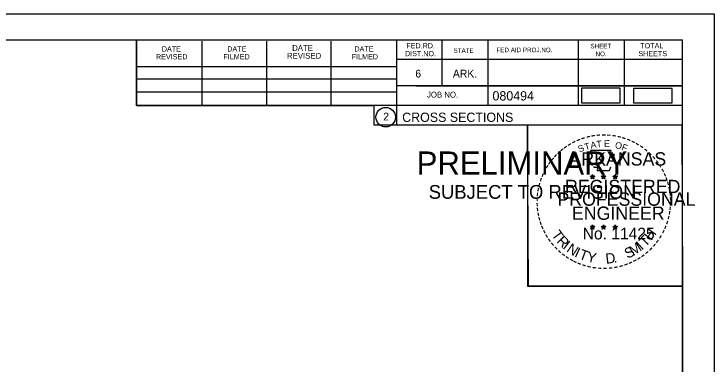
# Model space of a CAD drawing. Extents: x 1376273 to 1384221, y 378927 to 384592.
# Drawn here: x 1380615.3 to 1380720.8, y 383045.8 to 383098.6 of the extents above; entities that cross this region are included whole.
import ezdxf

# ---------------------------------------------------------------- set-up
doc = ezdxf.new("R2010")
doc.units = 0
for name, color, linetype in [('R_Border', 7, 'Continuous'), ('R_Border PE', 7, 'Continuous'), ('R_Border Prem', 7, 'Continuous'), ('R_Drive', 7, 'Continuous'), ('R_No Plot', 7, 'Continuous')]:
    doc.layers.add(name, color=color, linetype=linetype)

msp = doc.modelspace()

# ---------------------------------------------------------------- linework, layer by layer
at = {"layer": 'R_Border'}
for p, q in [((1380399.84, 383094.67), (1380716.02, 383094.67)), ((1380633.76, 383084.79), (1380633.76, 383094.67)), ((1380643.62, 383084.79), (1380643.62, 383094.47)), ((1380653.38, 383084.79), (1380653.38, 383094.47)), ((1380663.06, 383084.79), (1380663.06, 383094.47)), ((1380672.92, 383094.67), (1380672.92, 383081.87)), ((1380679.76, 383094.67), (1380679.76, 383087.73)), ((1380686.7, 383094.67), (1380686.7, 383084.79)), ((1380700.28, 383094.67), (1380700.28, 383084.79)), ((1380707.22, 383094.67), (1380707.22, 383084.79)), ((1380716.02, 382889.21), (1380716.02, 383094.67)), ((1380716.02, 383091.73), (1380672.92, 383091.73)), ((1380716.02, 383091.75), (1380716.02, 383091.75)), ((1380633.76, 383090.65), (1380672.92, 383090.65)), ((1380633.76, 383088.79), (1380672.92, 383088.79)), ((1380716.02, 383087.73), (1380672.92, 383087.73)), ((1380675.88, 383087.73), (1380716.02, 383087.73)), ((1380633.76, 383084.79), (1380633.76, 383086.85)), ((1380633.76, 383086.85), (1380672.92, 383086.85)), ((1380716.02, 383084.79), (1380633.76, 383084.79)), ((1380672.92, 383081.87), (1380716.02, 383081.87))]:
    msp.add_line(p, q, dxfattribs=at)
msp.add_circle((1380671.3, 383083.01), 1.47, dxfattribs=at)
at = {"layer": 'R_Border PE'}
for p, q in [((1380702.1, 383074.13), (1380702.45, 383074.02)), ((1380702.1, 383074.13), (1380702.36, 383074.08)), ((1380702.1, 383074.13), (1380702.34, 383074.01)), ((1380702.24, 383073.72), (1380702.45, 383074.02)), ((1380702.24, 383073.72), (1380702.36, 383073.96)), ((1380702.24, 383073.72), (1380702.45, 383073.94)), ((1380702.45, 383074.38), (1380702.41, 383074.13)), ((1380702.45, 383074.02), (1380702.45, 383074.38)), ((1380702.45, 383074.38), (1380702.5, 383074.13)), ((1380702.8, 383074.13), (1380702.45, 383074.02)), ((1380702.66, 383073.72), (1380702.45, 383074.02)), ((1380702.66, 383073.72), (1380702.45, 383073.93)), ((1380702.8, 383074.13), (1380702.51, 383074.08)), ((1380702.66, 383073.72), (1380702.53, 383074.01)), ((1380702.8, 383074.13), (1380702.59, 383074.03)), ((1380703.77, 383074.13), (1380704.12, 383074.02)), ((1380703.77, 383074.13), (1380704.03, 383074.08)), ((1380703.77, 383074.13), (1380704.01, 383074.01)), ((1380703.91, 383073.72), (1380704.12, 383074.02)), ((1380703.91, 383073.72), (1380704.03, 383073.96)), ((1380703.91, 383073.72), (1380704.12, 383073.94)), ((1380704.12, 383074.38), (1380704.08, 383074.13)), ((1380704.12, 383074.02), (1380704.12, 383074.38)), ((1380704.12, 383074.38), (1380704.17, 383074.13)), ((1380704.47, 383074.13), (1380704.12, 383074.02)), ((1380704.33, 383073.72), (1380704.12, 383074.02)), ((1380704.33, 383073.72), (1380704.12, 383073.93)), ((1380704.47, 383074.13), (1380704.18, 383074.08)), ((1380704.33, 383073.72), (1380704.2, 383074.01)), ((1380704.47, 383074.13), (1380704.26, 383074.03)), ((1380705.54, 383074.12), (1380705.89, 383074)), ((1380705.54, 383074.12), (1380705.79, 383074.07)), ((1380705.54, 383074.12), (1380705.77, 383073.99)), ((1380705.67, 383073.71), (1380705.89, 383074)), ((1380705.67, 383073.71), (1380705.8, 383073.95)), ((1380705.67, 383073.71), (1380705.88, 383073.92)), ((1380705.89, 383074.37), (1380705.84, 383074.12)), ((1380706.1, 383073.71), (1380705.88, 383073.92)), ((1380705.89, 383074), (1380705.89, 383074.37)), ((1380705.89, 383074.37), (1380705.93, 383074.12)), ((1380706.23, 383074.12), (1380705.89, 383074)), ((1380706.1, 383073.71), (1380705.89, 383074)), ((1380706.23, 383074.12), (1380705.95, 383074.07)), ((1380706.1, 383073.71), (1380705.96, 383074)), ((1380706.23, 383074.12), (1380706.03, 383074.01)), ((1380702.1, 383066.55), (1380702.45, 383066.44)), ((1380702.1, 383066.55), (1380702.35, 383066.51)), ((1380702.1, 383066.55), (1380702.34, 383066.43)), ((1380702.23, 383066.15), (1380702.45, 383066.44)), ((1380702.23, 383066.15), (1380702.36, 383066.39)), ((1380702.23, 383066.15), (1380702.45, 383066.36)), ((1380702.45, 383066.81), (1380702.41, 383066.56)), ((1380702.45, 383066.44), (1380702.45, 383066.81)), ((1380702.45, 383066.81), (1380702.5, 383066.56)), ((1380702.79, 383066.55), (1380702.45, 383066.44)), ((1380702.66, 383066.15), (1380702.45, 383066.44)), ((1380702.66, 383066.15), (1380702.45, 383066.36)), ((1380702.79, 383066.55), (1380702.51, 383066.51)), ((1380702.66, 383066.15), (1380702.52, 383066.44)), ((1380702.79, 383066.55), (1380702.59, 383066.45)), ((1380703.77, 383066.55), (1380704.12, 383066.44)), ((1380703.77, 383066.55), (1380704.02, 383066.51)), ((1380703.77, 383066.55), (1380704, 383066.43)), ((1380703.9, 383066.15), (1380704.12, 383066.44)), ((1380703.9, 383066.15), (1380704.03, 383066.39)), ((1380703.9, 383066.15), (1380704.11, 383066.36)), ((1380704.12, 383066.81), (1380704.08, 383066.56)), ((1380704.33, 383066.15), (1380704.11, 383066.36)), ((1380704.12, 383066.44), (1380704.12, 383066.81)), ((1380704.12, 383066.81), (1380704.17, 383066.56)), ((1380704.46, 383066.55), (1380704.12, 383066.44)), ((1380704.33, 383066.15), (1380704.12, 383066.44)), ((1380704.46, 383066.55), (1380704.18, 383066.51)), ((1380704.33, 383066.15), (1380704.19, 383066.44)), ((1380704.46, 383066.55), (1380704.26, 383066.45)), ((1380705.53, 383066.54), (1380705.88, 383066.43)), ((1380705.53, 383066.54), (1380705.79, 383066.5)), ((1380705.53, 383066.54), (1380705.77, 383066.42)), ((1380705.67, 383066.14), (1380705.88, 383066.43)), ((1380705.67, 383066.14), (1380705.79, 383066.38)), ((1380705.88, 383066.8), (1380705.84, 383066.55)), ((1380705.88, 383066.43), (1380705.88, 383066.8)), ((1380705.88, 383066.8), (1380705.93, 383066.55)), ((1380706.23, 383066.54), (1380705.88, 383066.43)), ((1380706.1, 383066.14), (1380705.88, 383066.43)), ((1380706.23, 383066.54), (1380705.94, 383066.5)), ((1380706.1, 383066.14), (1380705.96, 383066.43)), ((1380706.23, 383066.54), (1380706.03, 383066.44)), ((1380705.67, 383066.14), (1380705.88, 383066.35)), ((1380706.1, 383066.14), (1380705.88, 383066.35))]:
    msp.add_line(p, q, dxfattribs=at)
for points in [[(1380702.14, 383078.01), (1380702.41, 383077.18)], [(1380705.65, 383077.08), (1380705.8, 383077.37), (1380705.11, 383077.34), (1380705.26, 383078.01), (1380702.14, 383078.01)], [(1380702.64, 383075.58), (1380702.64, 383075.5), (1380703.2, 383075.48), (1380703.14, 383075), (1380705.01, 383075), (1380705.22, 383075.54)], [(1380702.45, 383074.38), (1380702.66, 383073.72), (1380702.1, 383074.13), (1380702.8, 383074.13), (1380702.24, 383073.72), (1380702.45, 383074.38)], [(1380704.12, 383074.38), (1380704.33, 383073.72), (1380703.77, 383074.13), (1380704.47, 383074.13), (1380703.91, 383073.72), (1380704.12, 383074.38)], [(1380705.89, 383074.37), (1380706.1, 383073.71), (1380705.54, 383074.12), (1380706.23, 383074.12), (1380705.67, 383073.71), (1380705.89, 383074.37)], [(1380702.45, 383066.81), (1380702.66, 383066.15), (1380702.1, 383066.55), (1380702.79, 383066.55), (1380702.23, 383066.15), (1380702.45, 383066.81)], [(1380704.12, 383066.81), (1380704.33, 383066.15), (1380703.77, 383066.55), (1380704.46, 383066.55), (1380703.9, 383066.15), (1380704.12, 383066.81)], [(1380705.88, 383066.8), (1380706.1, 383066.14), (1380705.53, 383066.54), (1380706.23, 383066.54), (1380705.67, 383066.14), (1380705.88, 383066.8)]]:
    msp.add_lwpolyline(points, dxfattribs=at)
for centre, radius in [((1380702.45, 383074.02), 0.172), ((1380702.45, 383074.02), 0.145), ((1380702.45, 383074.02), 0.116), ((1380702.45, 383074.02), 0.0991), ((1380702.45, 383074.02), 0.0747), ((1380702.45, 383074.02), 0.0495), ((1380702.45, 383074.02), 0.0296), ((1380704.12, 383074.02), 0.172), ((1380704.12, 383074.02), 0.145), ((1380704.12, 383074.02), 0.116), ((1380704.12, 383074.02), 0.0991), ((1380704.12, 383074.02), 0.0747), ((1380704.12, 383074.02), 0.0495), ((1380704.12, 383074.02), 0.0296), ((1380705.88, 383074), 0.172), ((1380705.88, 383074), 0.145), ((1380705.88, 383074), 0.116), ((1380705.88, 383074), 0.0991), ((1380705.88, 383074), 0.0747), ((1380705.88, 383074), 0.0495), ((1380705.88, 383074), 0.0296), ((1380702.45, 383066.44), 0.172), ((1380702.45, 383066.44), 0.145), ((1380702.45, 383066.44), 0.116), ((1380702.45, 383066.44), 0.0991), ((1380702.45, 383066.44), 0.0747), ((1380702.45, 383066.44), 0.0495), ((1380702.45, 383066.44), 0.0296), ((1380704.12, 383066.44), 0.172), ((1380704.12, 383066.44), 0.145), ((1380704.12, 383066.44), 0.116), ((1380704.12, 383066.44), 0.0991), ((1380704.12, 383066.44), 0.0747), ((1380704.12, 383066.44), 0.0495), ((1380704.12, 383066.44), 0.0296), ((1380705.88, 383066.43), 0.172), ((1380705.88, 383066.43), 0.145), ((1380705.88, 383066.43), 0.116), ((1380705.88, 383066.43), 0.0991), ((1380705.88, 383066.43), 0.0747), ((1380705.88, 383066.43), 0.0495), ((1380705.88, 383066.43), 0.0296)]:
    msp.add_circle(centre, radius, dxfattribs=at)
at = {"layer": 'R_Drive'}
for points in [[(1380700.79, 383085.18), (1380706.62, 383085.18), (1380706.62, 383087.37), (1380700.79, 383087.37)], [(1380708.62, 383085.17), (1380714.46, 383085.17), (1380714.46, 383087.36), (1380708.62, 383087.36)]]:
    msp.add_lwpolyline(points, close=True, dxfattribs=at)
at = {"layer": 'R_No Plot'}
for p, q in [((1380387.44, 383098.57), (1380720.77, 383098.57)), ((1380692.05, 383059.42), (1380692.05, 383059.42))]:
    msp.add_line(p, q, dxfattribs=at)
for points in [[(1380387.43, 383098.57), (1380720.77, 383098.57), (1380720.77, 382885.23), (1380387.43, 382885.23)], [(1380633.76, 383094.67), (1380633.76, 383084.79), (1380669.49, 383084.79), (1380669.49, 383081.87), (1380692.69, 383081.87), (1380692.69, 383057.54), (1380716.02, 383057.54), (1380716.02, 382889.21), (1380399.84, 382889.21), (1380399.84, 383094.67)], [(1380692.69, 383081.87), (1380715.9, 383081.87), (1380716.02, 383057.54), (1380692.81, 383057.54)]]:
    msp.add_lwpolyline(points, close=True, dxfattribs=at)

# ---------------------------------------------------------------- texts
at = {"layer": 'R_Border'}
for s, height, p in [('DATE', 0.879, (1380657.2, 383093.01)), ('FED.RD.', 0.782, (1380674.4, 383093.39)), ('SHEET', 0.684, (1380702.14, 383093.39)), ('TOTAL', 0.782, (1380709.66, 383093.39)), ('DATE', 0.782, (1380637.56, 383092.91)), ('DATE', 0.782, (1380647.42, 383092.91)), ('DATE', 0.782, (1380666.58, 383092.91)), ('DIST.NO.', 0.782, (1380674.2, 383092.21)), ('STATE', 0.684, (1380681.52, 383092.71)), ('FED.AID PROJ.NO.', 0.684, (1380687.98, 383092.81)), ('NO.', 0.684, (1380702.92, 383092.21)), ('SHEETS', 0.782, (1380709.38, 383092.21)), ('REVISED', 0.782, (1380636.68, 383091.73)), ('FILMED', 0.782, (1380646.84, 383091.73)), ('REVISED', 0.879, (1380656.42, 383091.83)), ('FILMED', 0.782, (1380666.18, 383091.73)), ('6', 1.17, (1380675.76, 383088.99)), ('ARK.', 1.172, (1380681.42, 383088.99)), ('JOB NO.', 0.879, (1380677.52, 383085.97)), ('080494', 1.4, (1380687.39, 383085.53)), ('2', 1.17, (1380670.92, 383082.52)), ('CROSS SECTIONS', 1.4, (1380673.78, 383082.3))]:
    msp.add_text(s, height=height, rotation=360, dxfattribs=at).set_placement(p)
at = {"layer": 'R_Border PE'}
for s, height, rotation, p in [('-', 1.6, 13.6301, (1380701.64, 383079.37)), ('-', 1.6, 10.2193, (1380702.32, 383079.54)), ('-', 1.6, 5.8968, (1380703.05, 383079.65)), ('-', 1.6, 0.1862, (1380703.82, 383079.72)), ('-', 1.6, 357.743, (1380704.54, 383079.7)), ('-', 1.6, 352.1617, (1380705.29, 383079.65)), ('-', 1.6, 347.2049, (1380706.01, 383079.53)), ('-', 1.6, 34.0636, (1380699.03, 383078.18)), ('-', 1.6, 28.7918, (1380699.62, 383078.55)), ('-', 1.6, 24.3072, (1380700.26, 383078.86)), ('-', 1.6, 19.1761, (1380700.89, 383079.13)), ('T', 1, 16.4036, (1380701.41, 383078.01)), ('A', 1, 11.2132, (1380702.24, 383078.27)), ('T', 1, 6.0228, (1380703.09, 383078.43)), ('E', 1, 0.8323, (1380704.19, 383078.54)), ('O', 1, 350.4515, (1380705.8, 383078.33)), ('-', 1.6, 342.3362, (1380706.64, 383079.38)), ('-', 1.6, 337.8551, (1380707.38, 383079.16)), ('-', 1.6, 334.1211, (1380708.01, 383078.89)), ('-', 1.6, 329.6409, (1380708.59, 383078.6)), ('-', 1.6, 38.9507, (1380697.97, 383077.4)), ('-', 1.6, 36.2317, (1380698.45, 383077.78)), ('S', 1, 21.594, (1380700.5, 383077.68)), ('F', 1, 340.0707, (1380706.75, 383078.1)), ('-', 1.6, 325.8627, (1380709.23, 383078.24)), ('-', 1.6, 320.5297, (1380709.84, 383077.82)), ('-', 1.6, 50.6142, (1380696.69, 383076.02)), ('-', 1.6, 48.423, (1380697.09, 383076.51)), ('-', 1.6, 42.9622, (1380697.54, 383076.99)), ('ARKANSAS', 2, 360, (1380699, 383075.72)), ('-', 1.6, 315.5786, (1380710.44, 383077.33)), ('-', 1.6, 309.8797, (1380711.01, 383076.78)), ('-', 1.6, 54.2325, (1380696.28, 383075.46)), ('-', 1.6, 306.6522, (1380711.53, 383076.18)), ('-', 1.4, 303.6753, (1380712.02, 383075.61)), ('-', 1.6, 62.8713, (1380695.64, 383074.31)), ('-', 1.6, 58.0706, (1380695.95, 383074.93)), ('-', 1.6, 299.6684, (1380712.34, 383075)), ('-', 1.6, 72.3945, (1380695.16, 383073.07)), ('-', 1.6, 67.7743, (1380695.38, 383073.7)), ('DWB', 0.01, 360, (1380702.44, 383074.01)), ('DWB', 0.01, 360, (1380704.11, 383074.01)), ('DWB', 0.01, 360, (1380705.87, 383074)), ('-', 1.6, 294.6628, (1380712.66, 383074.39)), ('-', 1.6, 290.5728, (1380712.92, 383073.81)), ('-', 1.6, 75.461, (1380694.96, 383072.36)), ('REGISTERED', 2, 360, (1380698.32, 383071.57)), ('-', 1.6, 285.1233, (1380713.15, 383073.23)), ('-', 1.6, 85.1863, (1380694.75, 383070.96)), ('-', 1.6, 81.2013, (1380694.83, 383071.65)), ('PROFESSIONAL', 2, 360, (1380697.17, 383069.66)), ('-', 1.6, 280.5493, (1380713.35, 383072.49)), ('-', 1.6, 276.5962, (1380713.51, 383071.72)), ('-', 1.6, 89.0622, (1380694.73, 383070.25)), ('-', 1.6, 274.3301, (1380713.57, 383071)), ('-', 1.6, 94.1959, (1380694.76, 383069.53)), ('ENGINEER', 2, 360, (1380699.36, 383067.54)), ('-', 1.6, 263.5172, (1380713.59, 383069.7)), ('-', 1.6, 269.9407, (1380713.61, 383070.37)), ('-', 1.6, 98.9479, (1380694.84, 383068.86)), ('-', 1.6, 101.7149, (1380694.97, 383068.13)), ('-', 1.6, 260.9953, (1380713.52, 383069.05)), ('-', 1.6, 105.4578, (1380695.13, 383067.53)), ('-', 1.6, 255.7626, (1380713.41, 383068.37)), ('-', 1.6, 109.0874, (1380695.35, 383066.9)), ('-', 1.6, 114.0643, (1380695.6, 383066.31)), ('No. 11425', 1.757, 360, (1380700.98, 383064.59)), ('DWB', 0.01, 360, (1380702.43, 383066.44)), ('DWB', 0.01, 360, (1380704.1, 383066.44)), ('DWB', 0.01, 360, (1380705.87, 383066.43)), ('-', 1.6, 247.8887, (1380713, 383066.98)), ('-', 1.6, 252.8681, (1380713.23, 383067.65)), ('-', 1.6, 115.7289, (1380695.91, 383065.69)), ('-', 1.6, 120.4471, (1380696.26, 383065.1)), ('T', 1.54, 306.0406, (1380696.21, 383065.28)), ('T', 1.54, 46.6444, (1380710.44, 383063.37)), ('H', 1.54, 54.6088, (1380711.33, 383064.32)), ('-', 1.6, 244.6197, (1380712.74, 383066.35)), ('-', 1.6, 125.8934, (1380696.67, 383064.54)), ('R', 1.54, 314.005, (1380696.97, 383064.23)), ('I', 1.54, 321.9694, (1380697.87, 383063.3)), ('I', 1.54, 42.1136, (1380709.88, 383062.9)), ('-', 1.6, 233.8452, (1380711.95, 383064.94)), ('-', 1.6, 239.0712, (1380712.35, 383065.6)), ('-', 1.6, 130.7181, (1380697.13, 383063.99)), ('-', 1.6, 134.2238, (1380697.65, 383063.45)), ('N', 1.54, 326.5002, (1380698.44, 383062.83)), ('I', 1.54, 335.3603, (1380699.64, 383062.04)), ('S', 1.54, 26.9312, (1380707.75, 383061.64)), ('M', 1.54, 32.6563, (1380708.59, 383062.05)), ('-', 1.6, 225.7653, (1380711.04, 383063.81)), ('-', 1.6, 231.2538, (1380711.52, 383064.38)), ('-', 1.6, 138.9338, (1380698.17, 383062.98)), ('-', 1.6, 144.6463, (1380698.73, 383062.58)), ('T', 1.54, 339.8912, (1380700.31, 383061.72)), ('Y', 1.54, 347.8556, (1380701.52, 383061.27)), ('D', 1.54, 6.3969, (1380704.51, 383060.91)), ('-', 1.6, 215.7363, (1380709.97, 383062.83)), ('-', 1.6, 221.0851, (1380710.51, 383063.3)), ('-', 1.6, 148.0898, (1380699.29, 383062.2)), ('-', 1.6, 151.5704, (1380699.87, 383061.88)), ('-', 1.6, 154.6002, (1380700.39, 383061.63)), ('-', 1.6, 158.5612, (1380701.01, 383061.38)), ('.', 1.54, 13.7642, (1380705.7, 383061.04)), ('-', 1.6, 204.2516, (1380708.25, 383061.78)), ('-', 1.6, 207.3568, (1380708.87, 383062.1)), ('-', 1.6, 212.2491, (1380709.43, 383062.44)), ('-', 1.6, 162.7983, (1380701.7, 383061.17)), ('-', 1.6, 167.5555, (1380702.42, 383061)), ('-', 1.6, 173.1155, (1380703.19, 383060.89)), ('-', 1.6, 176.5183, (1380703.94, 383060.84)), ('-', 1.6, 181.5918, (1380704.68, 383060.86)), ('-', 1.6, 185.8167, (1380705.49, 383060.93)), ('-', 1.6, 191.2858, (1380706.22, 383061.07)), ('-', 1.6, 195.4743, (1380706.95, 383061.26)), ('-', 1.6, 200.7184, (1380707.63, 383061.51))]:
    msp.add_text(s, height=height, rotation=rotation, dxfattribs=at).set_placement(p)
at = {"layer": 'R_Border Prem'}
for s, height, p in [('PRELIMINARY', 3.5, (1380675.97, 383074.34)), ('DWB', 0.01, (1380676.71, 383076.18)), ('SUBJECT TO REVISION', 2.0751, (1380677.78, 383070.71))]:
    msp.add_text(s, height=height, rotation=360, dxfattribs=at).set_placement(p)

doc.saveas('drawing.dxf')
